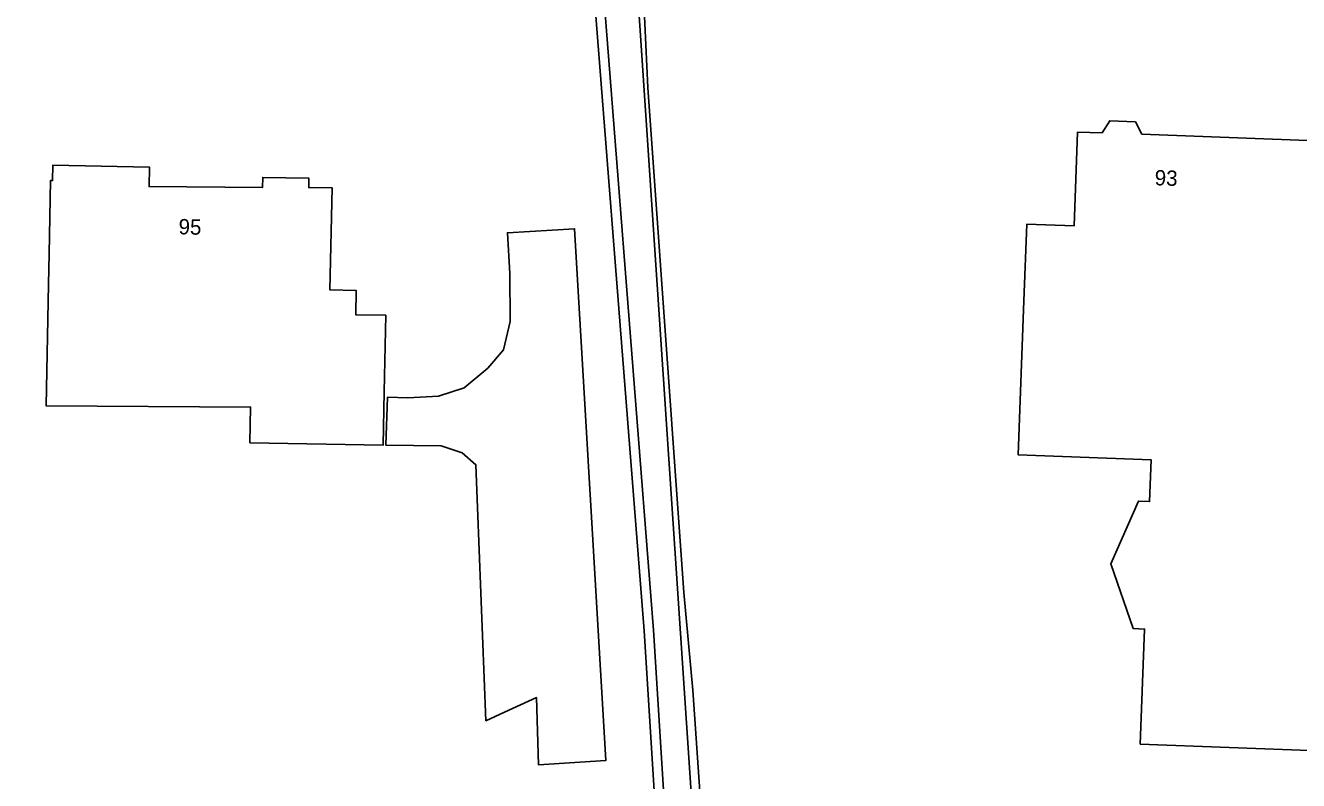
# Model space of a CAD drawing. Extents: x 161772 to 163126, y 383092 to 383917.
# Drawn here: x 162114.6 to 162197.5, y 383544.7 to 383593.9 of the extents above; entities that cross this region are included whole.
import ezdxf

# ---------------------------------------------------------------- set-up
doc = ezdxf.new("R2010")
doc.units = 0
for name, color, linetype in [('IMGEO_Erf', 7, 'Continuous'), ('IMGEO_Oever', 7, 'Continuous'), ('IMGEO_Pand', 7, 'Continuous'), ('IMGEO_Pand_nummerreeks', 7, 'Continuous'), ('IMGEO_Pand_vergunning_verleend', 7, 'Continuous'), ('IMGEO_Waterloop', 7, 'Continuous')]:
    doc.layers.add(name, color=color, linetype=linetype)

msp = doc.modelspace()

# ---------------------------------------------------------------- linework, layer by layer
at = {"layer": 'IMGEO_Erf'}
for points in [[(162154.233, 383609.363), (162155.147, 383589.879), (162157.485, 383556.946), (162158.081, 383550.584), (162161.582, 383500), (162161.877, 383495.743), (162161.876, 383493.674), (162162.614, 383492.483), (162162.551, 383492.413), (162166.643, 383493.113), (162168.284, 383493.357), (162168.26, 383493.478), (162168.232, 383493.623), (162174.097, 383494.735), (162190.237, 383497.796), (162200.042, 383499.744), (162201.315, 383500), (162203.129, 383500.365), (162207.786, 383501.489), (162238.094, 383508.962)], [(162154.911, 383554.445), (162150.941, 383605.06)], [(162198.814, 383546.629), (162187.219, 383547.073), (162187.506, 383554.567), (162186.765, 383554.596), (162185.309, 383558.829), (162187.106, 383562.91), (162187.825, 383562.883), (162187.929, 383565.604), (162179.26, 383565.936), (162179.644, 383575.969), (162179.835, 383580.965), (162182.907, 383580.848), (162183.142, 383586.968), (162184.738, 383586.907), (162185.238, 383587.702), (162186.911, 383587.638), (162187.332, 383586.839), (162198.111, 383586.426)], [(162158.844, 383496.393), (162158.71, 383500), (162156.297, 383532.223), (162154.911, 383554.445)]]:
    msp.add_lwpolyline(points, dxfattribs=at)
msp.add_lwpolyline([(162115.957, 383569.119), (162116.103, 383577.061), (162116.139, 383579.032), (162116.227, 383583.808), (162116.361, 383583.805), (162116.379, 383584.805), (162122.677, 383584.689), (162122.653, 383583.411), (162130.05, 383583.355), (162130.062, 383584.007), (162133.061, 383583.952), (162133.05, 383583.351), (162134.582, 383583.323), (162134.436, 383576.673), (162136.139, 383576.641), (162136.11, 383575.058), (162138.068, 383575.022), (162137.976, 383570.023), (162137.912, 383566.557), (162129.224, 383566.717), (162129.266, 383569.037)], close=True, dxfattribs=at)
at = {"layer": 'IMGEO_Oever'}
msp.add_lwpolyline([(162027.929, 383608.597), (162072.515, 383610.975), (162118.63, 383611.484), (162148.651, 383610.678), (162151.666, 383610.465), (162152.982, 383610.083), (162153.492, 383609.319), (162153.662, 383608.215), (162161.262, 383494.542), (162160.923, 383493.99), (162160.031, 383493.693), (162065.211, 383485.2), (162063.853, 383486.304), (162064.277, 383488.087), (162064.702, 383489.446), (162062.749, 383509.744), (162063.853, 383512.376), (162062.494, 383535.221), (162057.059, 383607.323), (162056.209, 383607.599), (162054.214, 383607.493), (162027.929, 383606.495)], close=True, dxfattribs=at)
for points in [[(162161.582, 383500), (162158.081, 383550.584), (162157.485, 383556.946), (162155.147, 383589.879), (162154.233, 383609.363)], [(162150.941, 383605.06), (162154.911, 383554.445), (162156.297, 383532.223), (162158.71, 383500), (162158.844, 383496.393)], [(162159.452, 383496.112), (162159.313, 383500.034), (162156.899, 383532.264), (162155.513, 383554.487), (162151.532, 383605.239)]]:
    msp.add_lwpolyline(points, dxfattribs=at)
at = {"layer": 'IMGEO_Pand'}
msp.add_lwpolyline([(162198.111, 383586.426), (162187.332, 383586.839), (162186.911, 383587.638), (162185.238, 383587.702), (162184.738, 383586.907), (162183.142, 383586.968), (162182.907, 383580.848), (162179.835, 383580.965), (162179.644, 383575.969), (162179.26, 383565.936), (162187.929, 383565.604), (162187.825, 383562.883), (162187.106, 383562.91), (162185.309, 383558.829), (162186.765, 383554.596), (162187.506, 383554.567), (162187.219, 383547.073), (162198.814, 383546.629)], dxfattribs=at)
msp.add_lwpolyline([(162122.677, 383584.689), (162116.379, 383584.805), (162116.361, 383583.805), (162116.227, 383583.808), (162116.139, 383579.032), (162116.103, 383577.061), (162115.957, 383569.119), (162129.266, 383569.037), (162129.224, 383566.717), (162137.912, 383566.557), (162137.976, 383570.023), (162138.068, 383575.022), (162136.11, 383575.058), (162136.139, 383576.641), (162134.436, 383576.673), (162134.582, 383583.323), (162133.05, 383583.351), (162133.061, 383583.952), (162130.062, 383584.007), (162130.05, 383583.355), (162122.653, 383583.411)], close=True, dxfattribs=at)
at = {"layer": 'IMGEO_Pand_vergunning_verleend'}
msp.add_lwpolyline([(162138.068, 383566.567), (162138.182, 383569.682), (162139.506, 383569.633), (162141.498, 383569.755), (162143.186, 383570.302), (162144.728, 383571.577), (162145.742, 383572.768), (162146.18, 383574.627), (162146.149, 383577.745), (162145.994, 383580.405), (162150.374, 383580.662), (162152.401, 383545.997), (162148.018, 383545.721), (162147.901, 383550.1), (162145.808, 383549.145), (162144.596, 383548.592), (162143.939, 383565.275), (162143.046, 383566.061), (162141.684, 383566.516)], close=True, dxfattribs=at)
at = {"layer": 'IMGEO_Waterloop'}
msp.add_lwpolyline([(162151.666, 383610.465), (162148.651, 383610.678), (162118.63, 383611.484), (162072.515, 383610.975), (162027.929, 383608.597), (162027.929, 383606.495), (162054.214, 383607.493), (162056.209, 383607.599), (162057.059, 383607.323), (162062.494, 383535.221), (162063.853, 383512.376), (162062.749, 383509.744), (162064.702, 383489.446), (162064.277, 383488.087), (162063.853, 383486.304), (162065.211, 383485.2), (162160.031, 383493.693), (162160.923, 383493.99), (162161.262, 383494.542), (162153.662, 383608.215), (162153.492, 383609.319), (162152.982, 383610.083)], close=True, dxfattribs=at)
msp.add_lwpolyline([(162151.532, 383605.239), (162155.513, 383554.487), (162156.899, 383532.264), (162159.313, 383500.034), (162159.452, 383496.112)], dxfattribs=at)

# ---------------------------------------------------------------- texts
at = {"layer": 'IMGEO_Pand_nummerreeks'}
for s, rotation, p in [('93', 357.93162, (162188.149, 383583.503)), ('95', 358.48739, (162124.562, 383580.307))]:
    msp.add_text(s, height=1, rotation=rotation, dxfattribs=at).set_placement(p)

doc.saveas('drawing.dxf')
